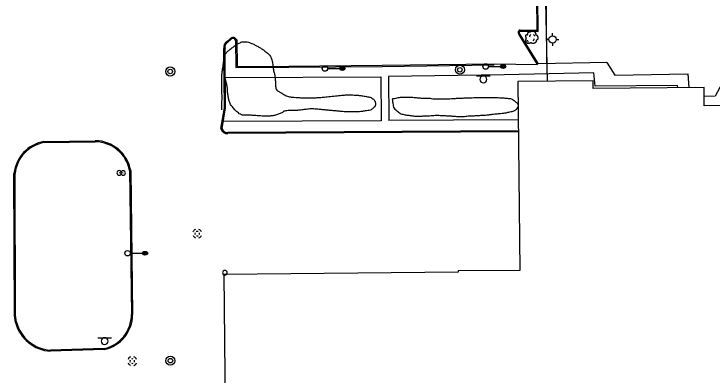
# Model space of a CAD drawing. Extents: x 2145380 to 2157287, y 139568 to 149130.
# Drawn here: x 2152206 to 2152586.9, y 142449.8 to 142646.8 of the extents above; entities that cross this region are included whole.
import ezdxf

# ---------------------------------------------------------------- set-up
doc = ezdxf.new("R2010")
doc.units = 0
for name, color, linetype in [('Default', 7, 'Continuous'), ('PR_PREVIOUSLY CONSTRUCTED', 7, 'Continuous'), ('TOPO_Asphalt', 7, 'Continuous'), ('TOPO_Building', 7, 'Continuous'), ('TOPO_Curb Back', 7, 'Continuous'), ('TOPO_DRAIN_Manhole', 7, 'Continuous'), ('TOPO_Fence', 7, 'Continuous'), ('TOPO_Light Pole', 7, 'Continuous'), ('TOPO_Misc', 7, 'Continuous'), ('TOPO_San Manhole', 7, 'Continuous'), ('TOPO_Sidewalk', 7, 'Continuous'), ('TOPO_Sign', 7, 'Continuous'), ('TOPO_Tree', 7, 'Continuous'), ('TOPO_Tree Line', 7, 'Continuous'), ('TOPO_Wall Freestanding', 7, 'Continuous'), ('TOPO_Water Fire Hydrant', 7, 'Continuous')]:
    doc.layers.add(name, color=color, linetype=linetype)

# ---------------------------------------------------------------- blocks, each defined once
blk = doc.blocks.new('LP')
at = {"layer": 'TOPO_Light Pole'}
blk.add_line((3.81, 0), (20.32, 0), dxfattribs=at)
for points in [[(20.32, 0), (27.94, 0)], [(20.32, 0), (23.5, 0)], [(20.83, 1.27), (27.43, 1.27)], [(20.83, 1.27), (23.5, 1.27)], [(23.71, 1.27), (27.43, 1.27)], [(23.71, 0), (27.94, 0)], [(20.83, -1.27), (27.43, -1.27)], [(20.83, -1.27), (23.5, -1.27)], [(23.71, -1.27), (27.43, -1.27)]]:
    blk.add_lwpolyline(points, dxfattribs=at)
blk.add_circle((0, 0), 3.81, dxfattribs=at)
blk.add_ellipse((24.13, 0), major_axis=(3.81, 0), ratio=0.666667, dxfattribs=at)
blk = doc.blocks.new('MHEXST')
at = {"layer": 'TOPO_DRAIN_Manhole'}
for centre, radius, start, end in [((-0.1, 0.3), 12.7, 112.9748, 158.2636), ((-0.1, 0.1), 6.35, 157.9722, 204.161), ((-0.1, 0.1), 6.35, 66.1941, 113.691), ((-0.1, 0.3), 12.7, 22.0744, 68.6991), ((-0.1, 0.1), 6.35, 336.8023, 21.4046), ((-0.1, 0.3), 12.7, 202.6921, 248.1938), ((-0.1, 0.1), 6.35, 248.5791, 293.1995), ((-0.1, 0.3), 12.7, 291.7963, 337.3032)]:
    blk.add_arc(centre, radius, start, end, dxfattribs=at)
blk = doc.blocks.new('POST')
at = {"layer": 'TOPO_Misc'}
for start, end in [(89.99996, 180.00004), (179.99996, 270.00004), (359.99996, 90.00004), (269.99996, 0.00004)]:
    blk.add_arc((-0.01, 0.03), 3.16, start, end, dxfattribs=at)
blk = doc.blocks.new('FIRHYD')
at = {"layer": 'TOPO_Water Fire Hydrant'}
for p, q in [((0, 10.2), (0, 17.3)), ((10.2, 0), (17.3, 0)), ((-10.2, 0), (-17.3, 0)), ((0, -10.2), (0, -17.3))]:
    blk.add_line(p, q, dxfattribs=at)
blk.add_circle((0, 0), 10.2, dxfattribs=at)
blk = doc.blocks.new('TREE')
at = {"layer": 'TOPO_Tree'}
for points in [[(-3.5, 17.6), (-3.1, 18.3), (-2.6, 18.8), (-1.9, 19.2), (-1, 19.7), (-0.2, 20), (0.7, 20.2), (1.6, 20.5), (2.5, 20.8), (3.4, 20.8), (4.1, 20.7), (4.8, 20.5), (5.5, 20.2), (6.4, 19.9), (7.3, 19.7), (8.2, 19.2), (9.4, 18.4), (10, 17.2), (10.8, 16), (11.2, 15.3), (11.6, 14.6), (11.9, 13.9), (12.2, 13.1), (11.4, 12), (11.9, 11.2), (12, 11), (12.2, 10.9), (12.4, 10.7), (12.9, 10.4), (13.5, 10), (14, 9.7), (14.7, 9.2), (15.4, 8.7), (16.1, 8.1), (16.7, 7.5), (16.9, 6.7), (17.1, 6), (17.6, 4.4), (17.7, 2.8), (17.7, 1.2), (17.7, -0.2), (17.8, -2.2), (16.6, -3), (15.5, -3.8), (14.3, -4.6), (13.2, -5.3)], [(-14.1, -0.4), (-14.2, 0.5), (-14.4, 1.4), (-14.6, 2.3), (-14.8, 3.2), (-15.5, 4), (-15.7, 4.9), (-15.8, 5.6), (-15.7, 6.3), (-15.7, 7), (-15.6, 7.9), (-15.7, 8.8), (-15.1, 9.7), (-14.6, 10.4), (-13.8, 10.5), (-13, 10.7), (-12.2, 11), (-11.1, 10), (-10.4, 10.7), (-9.4, 11.7), (-10.3, 13.3), (-9.8, 14.4), (-9.6, 15.1), (-9.3, 15.9), (-8.8, 16.5), (-8.2, 17.3), (-7.5, 17.7), (-6.7, 18.1), (-6.1, 18.4), (-5.6, 18.6), (-5.1, 18.7), (-4.5, 18.7), (-4, 18.5), (-3.5, 18.1)], [(13.2, -5.3), (13.3, -5.8), (13.4, -6.3), (13.4, -6.7), (13.8, -8.5), (12.2, -10), (10.8, -11.5), (10, -12.3), (9.1, -12.8), (8.2, -13.1), (6, -13.8), (3.3, -13.6), (1.3, -13.1), (0.5, -12.9), (-0.1, -11.4), (-0.8, -11.5), (-2, -11.6), (-3.3, -12.8), (-4.5, -13.1), (-6.1, -13.5), (-7.8, -14), (-9.3, -13.6), (-11.4, -13.1), (-12.8, -11.4), (-14.1, -9.4), (-15.3, -7.3), (-15.6, -5.1), (-15.1, -3), (-14.9, -1.9), (-13.9, -0.8), (-13.5, 0.1)], [(-4.2, 5.1), (-4.5, 6.1), (-4.3, 7.2), (-3.8, 8.2), (-3.3, 9.3), (-2.7, 10.3), (-1.6, 11)], [(5.9, 11.2), (6.5, 10.7), (7, 10.2), (7.4, 9.5), (7.9, 8.6), (8.3, 7.6), (8.5, 6.6)], [(-11.4, -4.5), (-11.5, -5.4), (-11, -6.3), (-10.1, -7.2), (-9.3, -8), (-8.5, -8.3), (-7.7, -8.1)], [(4.8, -6.3), (5.7, -5.7), (6.3, -4.9), (6.8, -3.9), (7.4, -2.8), (7.6, -1.7), (7.5, -0.6)]]:
    blk.add_open_spline(points, degree=3, dxfattribs=at)
blk = doc.blocks.new('EXMHSS')
at = {"layer": 'Default'}
for radius in [6.3, 3.13]:
    blk.add_circle((0, 0), radius, dxfattribs=at)

msp = doc.modelspace()

# ---------------------------------------------------------------- linework, layer by layer
at = {"layer": 'PR_PREVIOUSLY CONSTRUCTED'}
msp.add_arc((2152550.6, 141635.98), 1145.92, 60.40983, 90.40983, dxfattribs=at)
at = {"layer": 'TOPO_Asphalt'}
msp.add_line((2152467.96, 142619.62), (2152491.67, 142619.32), dxfattribs=at)
at = {"layer": 'TOPO_Building'}
msp.add_lwpolyline([(2152675.84, 142313.48), (2152673.79, 142534.31), (2152611.63, 142533.73), (2152611.04, 142596.91), (2152582.68, 142596.65), (2152582.59, 142606.76), (2152522.06, 142606.2), (2152522.02, 142610.27), (2152481.02, 142609.89), (2152481.97, 142506.94), (2152448.46, 142506.63), (2152448.47, 142505.96), (2152320.53, 142504.77), (2152321.71, 142377.8), (2152449.64, 142378.99), (2152449.64, 142379.2), (2152496.81, 142379.63), (2152497.14, 142343.67), (2152503.11, 142343.72), (2152503.4, 142312.09)], dxfattribs=at)
at = {"layer": 'TOPO_Curb Back'}
for points in [[(2152482.29, 142637.46), (2152492.06, 142637.31), (2152491.33, 142709.54), (2152486.84, 142709.32)], [(2152482.2, 142638.06), (2152491.45, 142637.92), (2152490.73, 142708.91), (2152486.93, 142708.72)], [(2152322.24, 142631.77), (2152324.33, 142633.67)], [(2152322.59, 142631.28), (2152324.69, 142633.18)], [(2152491.67, 142619.32), (2152481.4, 142635.82)], [(2152492.18, 142619.64), (2152481.9, 142636.16)], [(2152326.91, 142632.6), (2152327.11, 142617.52), (2152356.02, 142617.8), (2152406.97, 142618.22), (2152467.97, 142619.02)], [(2152327.51, 142632.75), (2152327.7, 142618.13), (2152356.02, 142618.4), (2152406.96, 142618.82), (2152467.96, 142619.62)], [(2152318.9, 142584.38), (2152320.81, 142595.6), (2152320.57, 142627.96)], [(2152319.51, 142584.39), (2152321.41, 142595.55), (2152321.17, 142628.04)], [(2152481.27, 142583.1), (2152322.68, 142582.13)], [(2152481.27, 142582.5), (2152322.72, 142581.53)], [(2152222.34, 142577.24), (2152250.35, 142577.69)], [(2152222.39, 142576.64), (2152250.35, 142577.09)], [(2152269.09, 142561.34), (2152270.11, 142482.79)], [(2152269.69, 142561.4), (2152270.71, 142482.79)], [(2152206.27, 142482.34), (2152205.97, 142559.83)], [(2152206.87, 142482.35), (2152206.57, 142559.8)], [(2152206.81, 142478.47), (2152206.27, 142482.36)], [(2152207.39, 142478.59), (2152206.87, 142482.44)], [(2152255.25, 142463.72), (2152225.89, 142462.8)], [(2152255.17, 142464.31), (2152225.9, 142463.4)]]:
    msp.add_lwpolyline(points, dxfattribs=at)
for centre, radius, start, end in [((2152482.56, 142636.67), 1.44, 104.3095, 216.2559), ((2152482.56, 142636.67), 0.837, 109.0571, 217.6163), ((2152325.51, 142631.77), 2.23, 26.0128, 121.8424), ((2152325.51, 142631.77), 1.63, 30.3971, 120.0734), ((2152323.9, 142628.77), 3.43, 119.0282, 193.6458), ((2152323.9, 142628.77), 2.83, 117.6925, 194.9875), ((2152322.32, 142584.98), 3.47, 189.8793, 276.6057), ((2152322.32, 142584.98), 2.87, 191.8489, 277.2248), ((2152225.72, 142557.67), 19.86, 99.7934, 173.7589), ((2152225.72, 142557.67), 19.26, 99.9306, 173.6594), ((2152250.13, 142557.8), 19.89, 10.446, 89.357), ((2152250.13, 142557.8), 19.29, 10.5964, 89.3326), ((2152251.13, 142482.86), 18.98, 282.3034, 359.7875), ((2152251.13, 142482.86), 19.58, 282.1408, 359.8025), ((2152227.29, 142483.96), 21.21, 195.0025, 266.2187), ((2152227.29, 142483.96), 20.61, 195.1065, 266.1374)]:
    msp.add_arc(centre, radius, start, end, dxfattribs=at)
at = {"layer": 'TOPO_Fence'}
for points in [[(2152252.48, 142729.16), (2152254.34, 142663.04), (2152319, 142663.22), (2152327.85, 142662.59), (2152326.29, 142729.13), (2152358.55, 142729.8), (2152398.39, 142730.38), (2152438.48, 142731.27), (2152495.65, 142731.84), (2152495.56, 142680.21), (2152496.94, 142610.04)], [(2152496.78, 142619.95), (2152496.1, 142731.29), (2152325, 142729.94), (2152326.12, 142665.05), (2152319.02, 142664.43)]]:
    msp.add_lwpolyline(points, dxfattribs=at)
at = {"layer": 'TOPO_Sidewalk'}
msp.add_line((2152529.59, 142620.28), (2152492.18, 142619.64), dxfattribs=at)
for points in [[(2152713.48, 142740.28), (2152656.64, 142722.54), (2152595.19, 142614.23), (2152588.57, 142601.96), (2152582.63, 142601.71)], [(2152529.55, 142620.28), (2152533.89, 142613.51), (2152573.71, 142614.09), (2152574.18, 142606.68)], [(2152568.2, 142606.62), (2152568.11, 142607.78), (2152523.09, 142607.45), (2152522.5, 142614.69), (2152473.44, 142613.56), (2152410.29, 142612.71), (2152410.58, 142588.72)], [(2152321.29, 142612.07), (2152406.26, 142612.52), (2152406.42, 142588.56), (2152320.15, 142588.13)]]:
    msp.add_lwpolyline(points, dxfattribs=at)
at = {"layer": 'TOPO_Sign'}
for points in [[(2152458.38, 142613.01), (2152465.88, 142613.02)], [(2152460.26, 142611.14), (2152460.26, 142611.14)], [(2152462.13, 142613.01), (2152462.13, 142613.01)], [(2152464, 142611.14), (2152464, 142611.14)], [(2152462.13, 142609.27), (2152462.13, 142609.27)], [(2152265.53, 142560.05), (2152263.39, 142560.08)], [(2152251.72, 142470.19), (2152259.22, 142470.19)], [(2152255.47, 142470.18), (2152255.47, 142470.18)], [(2152253.61, 142468.32), (2152253.61, 142468.32)], [(2152255.47, 142466.45), (2152255.47, 142466.45)], [(2152257.34, 142468.32), (2152257.34, 142468.32)]]:
    msp.add_lwpolyline(points, dxfattribs=at)
for centre, start, end in [((2152462.13, 142611.14), 90, 180), ((2152462.13, 142611.14), 180, 270), ((2152462.13, 142611.14), 360, 90), ((2152462.13, 142611.14), 270, 0), ((2152255.47, 142468.32), 90, 180), ((2152255.47, 142468.32), 360, 90), ((2152255.47, 142468.32), 180, 270), ((2152255.47, 142468.32), 270, 0)]:
    msp.add_arc(centre, 1.87, start, end, dxfattribs=at)
at = {"layer": 'TOPO_Tree Line'}
for points in [[(2152319.42, 142594.45), (2152319.43, 142595.51), (2152319.43, 142596.57), (2152319.44, 142597.63), (2152319.44, 142598.76), (2152319.54, 142599.89), (2152319.53, 142601.01), (2152319.52, 142601.85), (2152319.51, 142602.69), (2152319.49, 142603.53), (2152319.47, 142604.45), (2152319.45, 142605.38), (2152319.43, 142606.31), (2152319.4, 142607.41), (2152319.37, 142608.51), (2152319.34, 142609.61), (2152319.31, 142610.6), (2152319.34, 142611.59), (2152319.39, 142612.58), (2152319.45, 142613.71), (2152319.57, 142614.83), (2152319.72, 142615.96), (2152319.92, 142617.51), (2152320.19, 142619.06), (2152320.41, 142620.61), (2152320.54, 142621.5), (2152320.56, 142622.4), (2152320.69, 142623.29), (2152320.82, 142624.16), (2152321.23, 142625.01), (2152321.86, 142625.66), (2152322.55, 142626.35), (2152323.27, 142626.94), (2152324.02, 142627.54), (2152324.89, 142628.25), (2152325.76, 142628.94), (2152326.66, 142629.61), (2152327.33, 142630.12), (2152328.01, 142630.51), (2152328.82, 142630.9), (2152329.83, 142631.38), (2152330.84, 142631.68), (2152331.84, 142631.64), (2152333.21, 142631.59), (2152334.57, 142631.22), (2152335.94, 142630.63), (2152336.82, 142630.25), (2152337.59, 142629.87), (2152338.39, 142629.43), (2152339.23, 142628.98), (2152340.04, 142628.52), (2152340.85, 142628.02), (2152341.73, 142627.49), (2152342.52, 142626.85), (2152343.33, 142626.19), (2152344.5, 142625.25), (2152345.69, 142624.29), (2152346.29, 142622.88), (2152346.79, 142621.72), (2152346.97, 142620.52), (2152347.16, 142619.3), (2152347.34, 142618.16), (2152347.47, 142617.01), (2152347.66, 142615.87), (2152347.88, 142614.61), (2152348.34, 142613.39), (2152348.49, 142612.12), (2152348.61, 142611.17), (2152348.6, 142610.21), (2152348.66, 142609.25), (2152348.72, 142608.32), (2152348.72, 142607.39), (2152348.95, 142606.47), (2152349.3, 142605.06), (2152350.85, 142604.39), (2152352.1, 142603.6), (2152353.33, 142602.82), (2152354.51, 142602.04), (2152355.9, 142601.75), (2152356.83, 142601.56), (2152357.76, 142601.45), (2152358.7, 142601.39), (2152360.76, 142601.24), (2152362.81, 142601.06), (2152364.88, 142601.04), (2152367.31, 142601.01), (2152369.75, 142601.06), (2152372.18, 142601.21), (2152373.47, 142601.29), (2152374.76, 142601.39), (2152376.04, 142601.52), (2152377.85, 142601.71), (2152379.65, 142601.94), (2152381.46, 142602.13), (2152383.11, 142602.31), (2152384.76, 142602.48), (2152386.42, 142602.59), (2152387.37, 142602.65), (2152388.32, 142602.63), (2152389.26, 142602.63), (2152390.41, 142602.62), (2152391.55, 142602.61), (2152392.69, 142602.55), (2152393.53, 142602.5), (2152394.36, 142602.39), (2152395.2, 142602.29), (2152396.45, 142602.14), (2152397.68, 142601.9), (2152398.92, 142601.66), (2152399.92, 142601.46), (2152400.84, 142601.28), (2152401.77, 142600.56), (2152402.58, 142599.93), (2152403.07, 142599.09), (2152403.2, 142598.31), (2152403.37, 142597.37), (2152402.95, 142596.15), (2152401.97, 142595.37), (2152400.53, 142594.23), (2152399.07, 142594.17), (2152397.53, 142593.91), (2152396.6, 142593.75), (2152395.67, 142593.55), (2152394.73, 142593.51), (2152393.02, 142593.43), (2152391.3, 142593.39), (2152389.59, 142593.41), (2152388.26, 142593.42), (2152386.93, 142593.39), (2152385.6, 142593.51), (2152383.44, 142593.69), (2152381.3, 142593.95), (2152379.15, 142594.14), (2152377.22, 142594.32), (2152375.28, 142594.49), (2152373.34, 142594.66), (2152371.8, 142594.8), (2152370.25, 142594.96), (2152368.71, 142595.01), (2152367.41, 142595.05), (2152366.12, 142594.82), (2152364.82, 142594.69), (2152363.62, 142594.56), (2152362.43, 142594.33), (2152361.23, 142594.25), (2152360.27, 142594.19), (2152359.31, 142594.2), (2152358.35, 142594.17), (2152356.98, 142594.13), (2152355.61, 142594.14), (2152354.24, 142593.94), (2152353.29, 142593.81), (2152352.54, 142593.05), (2152351.65, 142592.69), (2152350.7, 142592.3), (2152349.75, 142591.89), (2152348.74, 142591.62), (2152347.74, 142591.36), (2152346.73, 142591.22), (2152345.71, 142591.14), (2152344.87, 142591.08), (2152344.03, 142591.02), (2152343.18, 142591.05), (2152341.4, 142591.12), (2152339.62, 142591.22), (2152337.83, 142591.34), (2152336.86, 142591.4), (2152335.9, 142591.49), (2152334.93, 142591.56), (2152333.98, 142591.63), (2152333.02, 142591.5), (2152332.06, 142591.55), (2152330.77, 142591.62), (2152329.51, 142592.01), (2152328.39, 142592.81), (2152327.43, 142593.5), (2152326.76, 142594.31), (2152326.03, 142595.17), (2152325.25, 142596.08), (2152324.44, 142596.92), (2152323.9, 142598.01), (2152323.48, 142598.85), (2152323.29, 142599.75), (2152323.12, 142600.65), (2152322.91, 142601.75), (2152322.72, 142602.84), (2152322.59, 142603.94), (2152322.47, 142604.94), (2152322.55, 142605.95), (2152322.36, 142606.93), (2152322.18, 142607.92), (2152321.93, 142608.89), (2152321.74, 142609.87), (2152321.46, 142611.34), (2152321.16, 142612.81), (2152320.89, 142614.28), (2152320.67, 142615.46), (2152320.46, 142616.63), (2152320.24, 142617.81)], [(2152412.35, 142600.35), (2152412.35, 142600.35), (2152413.67, 142600.6), (2152415, 142600.85), (2152416.32, 142601.11), (2152417.28, 142601.29), (2152418.27, 142601.24), (2152419.24, 142601.24), (2152420.72, 142601.25), (2152422.19, 142601.23), (2152423.67, 142601.16), (2152424.96, 142601.09), (2152426.24, 142600.87), (2152427.53, 142600.8), (2152429.02, 142600.71), (2152430.52, 142600.81), (2152432.01, 142600.73), (2152433.28, 142600.66), (2152434.53, 142600.37), (2152435.8, 142600.33), (2152437.32, 142600.28), (2152438.83, 142600.28), (2152440.35, 142600.3), (2152441.49, 142600.32), (2152442.63, 142600.34), (2152443.77, 142600.39), (2152445.79, 142600.48), (2152447.8, 142600.66), (2152449.81, 142600.74), (2152451.92, 142600.81), (2152454.03, 142600.89), (2152456.14, 142600.96), (2152457.66, 142601.01), (2152459.17, 142601.07), (2152460.69, 142601.12), (2152461.76, 142601.16), (2152462.82, 142601.05), (2152463.89, 142601.04), (2152465.55, 142601.02), (2152467.21, 142601.05), (2152468.87, 142601.02), (2152470.2, 142600.99), (2152471.53, 142600.9), (2152472.86, 142600.84), (2152474.09, 142600.78), (2152475.31, 142600.67), (2152476.53, 142600.51), (2152477.56, 142600.36), (2152478.41, 142599.83), (2152479.33, 142599.17), (2152480.11, 142598.6), (2152480.86, 142597.92), (2152481.13, 142597.23), (2152481.45, 142596.43), (2152480.63, 142595.14), (2152479.67, 142594.53), (2152478.46, 142593.75), (2152477.26, 142593.52), (2152475.99, 142593.25), (2152475.13, 142593.07), (2152474.29, 142592.85), (2152473.42, 142592.76), (2152471.41, 142592.54), (2152469.4, 142592.35), (2152467.4, 142592.13), (2152466.47, 142592.03), (2152465.55, 142591.92), (2152464.62, 142591.82), (2152463.32, 142591.68), (2152462.02, 142591.59), (2152460.72, 142591.51), (2152459.56, 142591.44), (2152458.39, 142591.37), (2152457.23, 142591.31), (2152456.12, 142591.26), (2152455, 142591.21), (2152453.89, 142591.15), (2152452.5, 142591.09), (2152451.12, 142590.78), (2152449.73, 142590.81), (2152448.29, 142590.83), (2152446.86, 142591.03), (2152445.42, 142591.11), (2152444.55, 142591.15), (2152443.68, 142591.2), (2152442.81, 142591.24), (2152441.81, 142591.3), (2152440.81, 142591.36), (2152439.81, 142591.42), (2152438.5, 142591.49), (2152437.19, 142591.55), (2152435.89, 142591.52), (2152434.35, 142591.49), (2152432.81, 142591.31), (2152431.27, 142591.24), (2152429.97, 142591.19), (2152428.67, 142591.14), (2152427.36, 142591.1), (2152426.41, 142591.08), (2152425.46, 142591.04), (2152424.51, 142591.12), (2152423.5, 142591.22), (2152422.52, 142591.39), (2152421.52, 142591.53), (2152420.4, 142591.69), (2152419.28, 142591.86), (2152418.16, 142592.07), (2152417.15, 142592.25), (2152416.31, 142592.9), (2152415.47, 142593.6), (2152414.38, 142594.49), (2152413.21, 142595.39), (2152412.98, 142596.7), (2152412.77, 142597.91), (2152412.56, 142599.13), (2152412.35, 142600.35)]]:
    msp.add_open_spline(points, degree=3, dxfattribs=at)
at = {"layer": 'TOPO_Wall Freestanding'}
msp.add_line((2152481.21, 142589.14), (2152410.58, 142588.72), dxfattribs=at)

# ---------------------------------------------------------------- block references
at = {"layer": 'TOPO_DRAIN_Manhole', "xscale": 0.19685000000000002, "yscale": 0.19685000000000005}
for p in [(2152306.01, 142526.92), (2152270.55, 142457.38)]:
    msp.add_blockref('MHEXST', p, dxfattribs=at)
at = {"layer": 'TOPO_Light Pole', "xscale": 0.39370000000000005, "yscale": 0.3937000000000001}
for p in [(2152375.64, 142617.05), (2152463.38, 142618.14), (2152267.96, 142516.29)]:
    msp.add_blockref('LP', p, dxfattribs=at)
at = {"layer": 'TOPO_Misc', "xscale": 0.39370000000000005, "yscale": 0.3937000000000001}
for p in [(2152263.39, 142560.08), (2152265.53, 142560.05), (2152321.09, 142505.62)]:
    msp.add_blockref('POST', p, dxfattribs=at)
at = {"layer": 'TOPO_San Manhole', "xscale": 0.39370000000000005, "yscale": 0.3937000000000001}
for p in [(2152291.25, 142615.43), (2152449.32, 142616.37), (2152291.35, 142457.64)]:
    msp.add_blockref('EXMHSS', p, dxfattribs=at)
at = {"layer": 'TOPO_Tree', "xscale": 0.19685000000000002, "yscale": 0.19685000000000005}
msp.add_blockref('TREE', (2152488.34, 142633.41), dxfattribs=at)
at = {"layer": 'TOPO_Water Fire Hydrant', "xscale": 0.19685000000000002, "yscale": 0.19685000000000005}
msp.add_blockref('FIRHYD', (2152499.92, 142632.92), dxfattribs=at)

doc.saveas('drawing.dxf')
